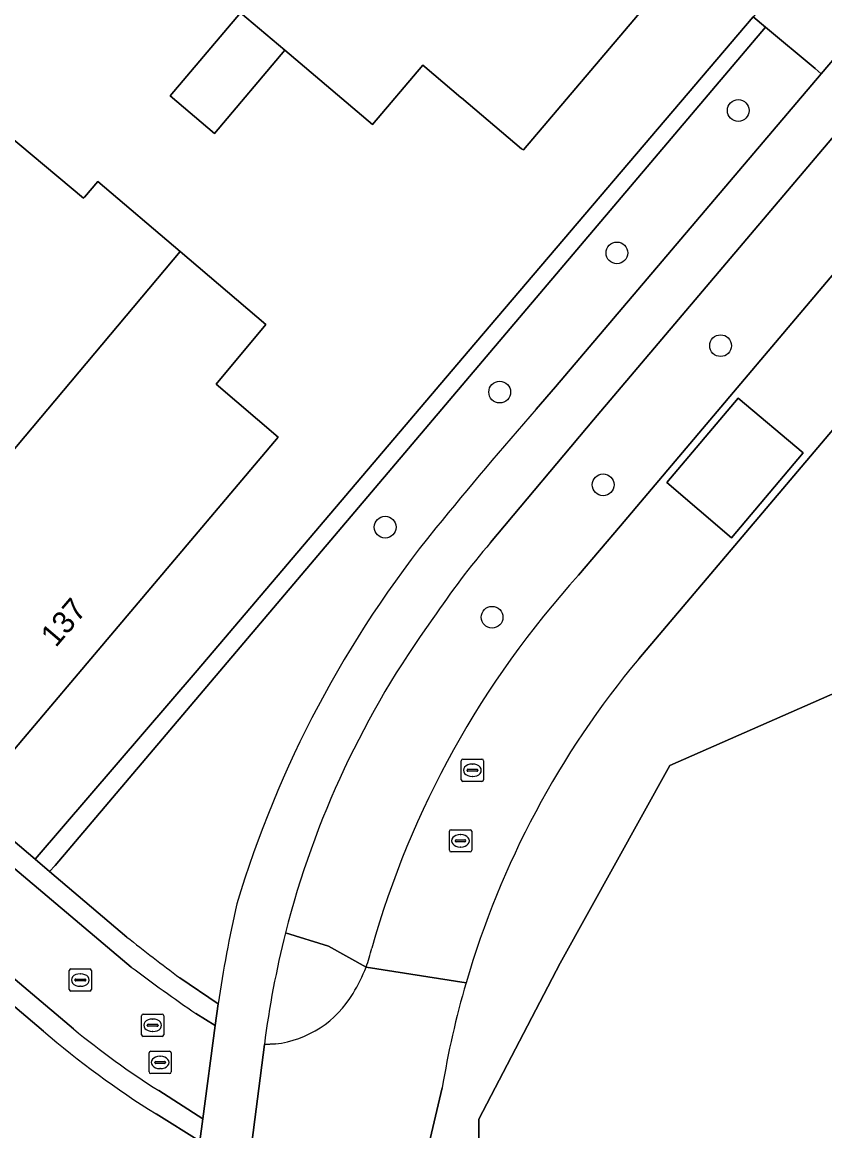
# Model space of a CAD drawing. Extents: x 156412 to 157779, y 382335 to 383768.
# Drawn here: x 156999.08 to 157035.16, y 382535.79 to 382585.67 of the extents above; entities that cross this region are included whole.
import ezdxf

# ---------------------------------------------------------------- set-up
doc = ezdxf.new("R2010")
doc.units = 0
for name, color, linetype in [('IMGEO_Berm_groen', 7, 'Continuous'), ('IMGEO_Boom', 7, 'Continuous'), ('IMGEO_Erf', 7, 'Continuous'), ('IMGEO_Groenvoorziening', 7, 'Continuous'), ('IMGEO_Haag', 7, 'Continuous'), ('IMGEO_Kolk', 7, 'Continuous'), ('IMGEO_Pand', 7, 'Continuous'), ('IMGEO_Pand_nummerreeks', 7, 'Continuous'), ('IMGEO_Rijbaan_lokaal_open', 7, 'Continuous'), ('IMGEO_Rioolput', 7, 'Continuous'), ('IMGEO_Voetpad_open', 7, 'Continuous')]:
    doc.layers.add(name, color=color, linetype=linetype)

msp = doc.modelspace()

# ---------------------------------------------------------------- linework, layer by layer
at = {"layer": 'IMGEO_Berm_groen'}
for points in [[(157025.973, 382563.014), (157038.191, 382577.457), (157039.53, 382579.04), (157036.559, 382581.709), (157024.76, 382567.784), (157020.132, 382562.262)], [(157024.09, 382560.786), (157025.973, 382563.014)], [(157010.918, 382544.704), (157012.844, 382544.093), (157014.538, 382543.159)]]:
    msp.add_lwpolyline(points, dxfattribs=at)
for centre, radius, start, end in [((157050.539, 382536.567), 39.81, 139.8009, 145.9901), ((157055.147, 382532.61), 41.934, 137.7853, 164.2256), ((157051.147, 382534.47), 41.511, 144.0598, 165.7268), ((157008.448, 382545.448), 6.506, 339.4043, 347.2343)]:
    msp.add_arc(centre, radius, start, end, dxfattribs=at)
at = {"layer": 'IMGEO_Boom'}
for centre in [(157031.267, 382581.691), (157025.812, 382575.284), (157030.472, 382571.113), (157020.543, 382569.025), (157025.193, 382564.854), (157015.396, 382562.948), (157020.199, 382558.895)]:
    msp.add_circle(centre, 0.489, dxfattribs=at)
at = {"layer": 'IMGEO_Erf'}
for points in [[(157033.881, 382594.404), (157021.609, 382579.925), (157021.52, 382579.972), (157018.826, 382582.255), (157018.794, 382582.282), (157017.181, 382583.649), (157017.085, 382583.73), (157014.822, 382581.061), (157010.883, 382584.4), (157007.719, 382580.664), (157005.734, 382582.345), (157008.899, 382586.082)], [(156990.803, 382555.536), (156999.66, 382548.012), (157006.94, 382556.508), (157019.133, 382570.849), (157031.936, 382585.906)], [(156997.759, 382581.156), (157001.838, 382577.741), (157001.883, 382577.793), (157002.487, 382578.502), (157006.182, 382575.348), (157010.032, 382572.062), (157007.792, 382569.379), (157010.593, 382566.996), (156997.65, 382551.697)]]:
    msp.add_lwpolyline(points, dxfattribs=at)
at = {"layer": 'IMGEO_Groenvoorziening'}
for points in [[(157000.033, 382540.277), (156996.653, 382543.146), (156996.633, 382543.163), (156996.382, 382542.842), (156978.115, 382521.345), (156900.751, 382586.801), (156984.174, 382685.107)], [(157022.187, 382568.261), (157023.048, 382569.261), (157034.993, 382583.337), (157034.725, 382583.574), (157032.49, 382585.447), (157000.556, 382547.732), (157000.311, 382547.459), (157003.781, 382544.512)], [(157056.005, 382537.641), (157057.216, 382539.327), (157058.277, 382541.11), (157059.182, 382542.978), (157059.923, 382544.917), (157060.494, 382546.913), (157060.892, 382548.95), (157061.114, 382551.013), (157061.158, 382553.088), (157061.023, 382555.16), (157060.161, 382560.549), (157059.718, 382563.318), (157044.542, 382563.143), (157058.303, 382579.294), (157050.943, 382585.546), (157026.802, 382557.033)], [(157014.538, 382543.159), (157012.844, 382544.093), (157010.918, 382544.704)], [(157006.162, 382542.671), (157007.886, 382541.511)], [(157009.966, 382539.677), (157010.464, 382539.701)], [(157017.958, 382537.721), (157017.411, 382535.437), (157017.53, 382534.13), (157017.044, 382528.533)], [(157005.917, 382526.219), (157007.061, 382535.326), (157005.095, 382536.554)]]:
    msp.add_lwpolyline(points, dxfattribs=at)
for points in [[(157041.035, 382590.456), (157038.117, 382592.933), (157031.936, 382585.906), (157032.49, 382585.447), (157034.725, 382583.574), (157034.993, 382583.337)], [(157032.49, 382585.447), (157031.936, 382585.906), (157019.133, 382570.849), (157006.94, 382556.508), (156999.66, 382548.012), (157000.311, 382547.459), (157000.556, 382547.732)], [(157019.607, 382536.318), (157019.607, 382531.381), (157019.118, 382523.995), (157017.567, 382517.589), (157016.506, 382514.447), (157023.367, 382509.864), (157029.646, 382517.732), (157037.317, 382527.117), (157050.252, 382538.95), (157058.046, 382547.091), (157057.685, 382555.926), (157035.991, 382555.66), (157028.197, 382552.232), (157023.26, 382543.337)], [(157016.506, 382514.447), (157017.567, 382517.589), (157019.118, 382523.995), (157019.607, 382531.381), (157019.607, 382536.318), (157023.26, 382543.337), (157028.197, 382552.232), (157035.991, 382555.66), (157057.685, 382555.926), (157058.046, 382547.091), (157050.252, 382538.95), (157037.317, 382527.117), (157029.646, 382517.732), (157023.367, 382509.864)]]:
    msp.add_lwpolyline(points, close=True, dxfattribs=at)
for centre, radius, start, end in [((157152.99, 382453.429), 174.057, 138.72009, 141.02269), ((157056.201, 382531.696), 49.583, 140.9796, 163.2215), ((157057.732, 382531.187), 40.308, 140.1175, 163.7713), ((157065.469, 382533.047), 58.201, 167.13182, 171.63809), ((157098.174, 382664.132), 152.377, 231.72279, 232.8545), ((157051.435, 382534.427), 41.8, 165.7678, 172.7852), ((157008.317, 382545.487), 6.642, 328.047, 339.4813), ((157057.555, 382531.227), 40.126, 163.7558, 170.687), ((157009.901, 382544.381), 4.714, 276.8582, 329.2623), ((157027.628, 382572.494), 42.42, 229.4187, 237.9138)]:
    msp.add_arc(centre, radius, start, end, dxfattribs=at)
at = {"layer": 'IMGEO_Haag'}
for points in [[(157041.035, 382590.456), (157038.117, 382592.933), (157031.936, 382585.906), (157032.49, 382585.447), (157034.725, 382583.574), (157034.993, 382583.337)], [(157032.49, 382585.447), (157031.936, 382585.906), (157019.133, 382570.849), (157006.94, 382556.508), (156999.66, 382548.012), (157000.311, 382547.459), (157000.556, 382547.732)]]:
    msp.add_lwpolyline(points, close=True, dxfattribs=at)
for points in [[(157014.538, 382543.159), (157012.844, 382544.093), (157010.918, 382544.704)], [(157009.966, 382539.677), (157010.464, 382539.701)]]:
    msp.add_lwpolyline(points, dxfattribs=at)
for centre, radius, start, end in [((157051.435, 382534.427), 41.8, 165.7678, 172.7852), ((157008.317, 382545.487), 6.642, 328.047, 339.4813), ((157009.901, 382544.381), 4.714, 276.8582, 329.2623)]:
    msp.add_arc(centre, radius, start, end, dxfattribs=at)
at = {"layer": 'IMGEO_Kolk'}
for p, q in [((157001.192, 382542.151), (157001.192, 382543.003)), ((157001.267, 382543.077), (157002.119, 382543.077)), ((157001.68, 382542.857), (157001.705, 382542.857)), ((157002.193, 382543.003), (157002.193, 382542.151)), ((157001.451, 382542.571), (157001.451, 382542.583)), ((157001.889, 382542.534), (157001.491, 382542.534)), ((157001.494, 382542.62), (157001.892, 382542.62)), ((157001.703, 382542.297), (157001.678, 382542.297)), ((157001.935, 382542.583), (157001.935, 382542.571)), ((157002.119, 382542.077), (157001.267, 382542.077))]:
    msp.add_line(p, q, dxfattribs=at)
for points in [[(157001.192, 382542.151), (157001.192, 382543.003)], [(157001.267, 382543.077), (157002.119, 382543.077)], [(157002.193, 382543.003), (157002.193, 382542.151)], [(157002.119, 382542.077), (157001.267, 382542.077)]]:
    msp.add_lwpolyline(points, dxfattribs=at)
for centre, radius, start, end in [((157001.269, 382543.001), 0.0765, 91.552, 178.448), ((157001.269, 382543.001), 0.0765, 91.552, 178.448), ((157002.117, 382543.001), 0.0765, 1.552, 88.448), ((157002.117, 382543.001), 0.0765, 1.552, 88.448), ((157001.491, 382542.58), 0.0403, 85.8775, 175.7526), ((157001.488, 382542.57), 0.0366, 178.938, 274.7102), ((157001.892, 382542.577), 0.043, 264.8664, 352.4533), ((157001.896, 382542.582), 0.0386, 1.7309, 96.639), ((157001.269, 382542.153), 0.0765, 181.552, 268.448), ((157001.269, 382542.153), 0.0765, 181.552, 268.448), ((157002.117, 382542.153), 0.0765, 271.552, 358.448), ((157002.117, 382542.153), 0.0765, 271.552, 358.448)]:
    msp.add_arc(centre, radius, start, end, dxfattribs=at)
for centre, major_axis, ratio, start_param, end_param in [((157001.679, 382542.577), (-0.387, 0.002), 0.722429, 4.712389, 7.853982), ((157001.704, 382542.577), (-0.39, 0.002), 0.717154, 1.570796, 4.712389)]:
    msp.add_ellipse(centre, major_axis=major_axis, ratio=ratio, start_param=start_param, end_param=end_param, dxfattribs=at)
at = {"layer": 'IMGEO_Pand'}
for points in [[(157033.881, 382594.404), (157026.698, 382600.527), (157023.297, 382596.515), (157019.584, 382592.138), (157016.349, 382594.878), (157008.899, 382586.082), (157010.883, 382584.4), (157014.822, 382581.061), (157017.085, 382583.73), (157017.181, 382583.649), (157018.794, 382582.282), (157018.826, 382582.255), (157021.52, 382579.972), (157021.609, 382579.925)], [(157010.883, 382584.4), (157008.899, 382586.082), (157005.734, 382582.345), (157007.719, 382580.664)], [(157006.182, 382575.348), (157002.487, 382578.502), (157001.883, 382577.793), (157001.838, 382577.741), (156997.759, 382581.156), (156998.401, 382581.923), (156998.139, 382582.147), (156991.212, 382573.937), (156990.633, 382573.251), (156990.076, 382572.59), (156993.281, 382569.886), (156989.394, 382565.302), (156994.273, 382561.165)], [(157010.593, 382566.996), (157007.792, 382569.379), (157010.032, 382572.062), (157006.182, 382575.348), (156994.273, 382561.165), (156991.052, 382557.329), (156997.65, 382551.697)]]:
    msp.add_lwpolyline(points, close=True, dxfattribs=at)
at = {"layer": 'IMGEO_Rijbaan_lokaal_open'}
for points in [[(157026.802, 382557.033), (157050.943, 382585.546), (157051.486, 382586.188), (157075.166, 382614.156)], [(157043.632, 382583.89), (157039.53, 382579.04), (157038.191, 382577.457), (157025.973, 382563.014), (157024.09, 382560.786)], [(157003.974, 382543.162), (156990.32, 382554.699)], [(156987.689, 382551.951), (157001.382, 382540.378)], [(157019.031, 382542.452), (157014.538, 382543.159)], [(157014.538, 382543.159), (157019.031, 382542.452)], [(157005.217, 382537.602), (157007.205, 382536.336), (157007.758, 382540.538), (157006.888, 382541.068)], [(157010.464, 382539.701), (157009.966, 382539.677), (157009.349, 382534.784)], [(157017.044, 382528.533), (157017.53, 382534.13), (157017.411, 382535.437), (157017.958, 382537.721)]]:
    msp.add_lwpolyline(points, dxfattribs=at)
for points in [[(157034.191, 382566.299), (157031.266, 382568.753), (157028.058, 382564.953), (157030.967, 382562.467)], [(157034.191, 382566.299), (157030.967, 382562.467), (157028.058, 382564.953), (157031.266, 382568.753)]]:
    msp.add_lwpolyline(points, close=True, dxfattribs=at)
for centre, radius, start, end in [((157055.147, 382532.61), 41.934, 137.7853, 164.2256), ((157057.732, 382531.187), 40.308, 140.1175, 163.7713), ((157008.448, 382545.448), 6.506, 339.4043, 347.2343), ((157061.852, 382620.63), 96.701, 233.23586, 235.3621), ((157008.317, 382545.487), 6.642, 328.047, 339.4813), ((157057.555, 382531.227), 40.126, 163.7558, 170.687), ((157009.901, 382544.381), 4.714, 276.8582, 329.2623), ((157026.335, 382570.813), 39.357, 230.6526, 237.5489)]:
    msp.add_arc(centre, radius, start, end, dxfattribs=at)
at = {"layer": 'IMGEO_Rioolput'}
for p, q in [((157018.815, 382551.587), (157018.815, 382552.439)), ((157018.89, 382552.513), (157019.742, 382552.513)), ((157019.303, 382552.293), (157019.328, 382552.293)), ((157019.816, 382552.439), (157019.816, 382551.587)), ((157019.074, 382552.007), (157019.074, 382552.019)), ((157019.512, 382551.97), (157019.114, 382551.97)), ((157019.117, 382552.056), (157019.515, 382552.056)), ((157019.326, 382551.733), (157019.301, 382551.733)), ((157019.558, 382552.019), (157019.558, 382552.007)), ((157019.742, 382551.513), (157018.89, 382551.513)), ((157018.283, 382548.414), (157018.283, 382549.266)), ((157018.358, 382549.34), (157019.21, 382549.34)), ((157019.284, 382549.266), (157019.284, 382548.414)), ((157018.542, 382548.834), (157018.542, 382548.846)), ((157018.98, 382548.797), (157018.582, 382548.797)), ((157018.585, 382548.883), (157018.983, 382548.883)), ((157018.771, 382549.12), (157018.796, 382549.12)), ((157019.026, 382548.846), (157019.026, 382548.834)), ((157019.21, 382548.34), (157018.358, 382548.34)), ((157018.794, 382548.56), (157018.769, 382548.56)), ((157004.443, 382540.116), (157004.443, 382540.968)), ((157004.518, 382541.042), (157005.37, 382541.042)), ((157004.931, 382540.822), (157004.956, 382540.822)), ((157005.444, 382540.968), (157005.444, 382540.116)), ((157004.702, 382540.536), (157004.702, 382540.548)), ((157005.14, 382540.499), (157004.742, 382540.499)), ((157004.745, 382540.585), (157005.143, 382540.585)), ((157004.954, 382540.262), (157004.929, 382540.262)), ((157005.186, 382540.548), (157005.186, 382540.536)), ((157005.37, 382540.042), (157004.518, 382540.042)), ((157004.78, 382538.444), (157004.78, 382539.296)), ((157004.855, 382539.37), (157005.707, 382539.37)), ((157005.781, 382539.296), (157005.781, 382538.444)), ((157005.039, 382538.864), (157005.039, 382538.876)), ((157005.477, 382538.827), (157005.079, 382538.827)), ((157005.082, 382538.913), (157005.48, 382538.913)), ((157005.268, 382539.15), (157005.293, 382539.15)), ((157005.523, 382538.876), (157005.523, 382538.864)), ((157005.707, 382538.37), (157004.855, 382538.37)), ((157005.291, 382538.59), (157005.266, 382538.59))]:
    msp.add_line(p, q, dxfattribs=at)
for points in [[(157018.815, 382551.587), (157018.815, 382552.439)], [(157018.89, 382552.513), (157019.742, 382552.513)], [(157019.816, 382552.439), (157019.816, 382551.587)], [(157019.742, 382551.513), (157018.89, 382551.513)], [(157018.283, 382548.414), (157018.283, 382549.266)], [(157018.358, 382549.34), (157019.21, 382549.34)], [(157019.284, 382549.266), (157019.284, 382548.414)], [(157019.21, 382548.34), (157018.358, 382548.34)], [(157004.443, 382540.116), (157004.443, 382540.968)], [(157004.518, 382541.042), (157005.37, 382541.042)], [(157005.444, 382540.968), (157005.444, 382540.116)], [(157005.37, 382540.042), (157004.518, 382540.042)], [(157004.78, 382538.444), (157004.78, 382539.296)], [(157004.855, 382539.37), (157005.707, 382539.37)], [(157005.781, 382539.296), (157005.781, 382538.444)], [(157005.707, 382538.37), (157004.855, 382538.37)]]:
    msp.add_lwpolyline(points, dxfattribs=at)
for centre, radius, start, end in [((157018.892, 382552.437), 0.0765, 91.552, 178.448), ((157018.892, 382552.437), 0.0765, 91.552, 178.448), ((157019.74, 382552.437), 0.0765, 1.552, 88.448), ((157019.74, 382552.437), 0.0765, 1.552, 88.448), ((157019.114, 382552.016), 0.0403, 85.8775, 175.7526), ((157019.111, 382552.006), 0.0366, 178.938, 274.7102), ((157019.515, 382552.013), 0.043, 264.8664, 352.4533), ((157019.519, 382552.018), 0.0386, 1.7309, 96.639), ((157018.892, 382551.589), 0.0765, 181.552, 268.448), ((157018.892, 382551.589), 0.0765, 181.552, 268.448), ((157019.74, 382551.589), 0.0765, 271.552, 358.448), ((157019.74, 382551.589), 0.0765, 271.552, 358.448), ((157018.36, 382549.264), 0.0765, 91.552, 178.448), ((157018.36, 382549.264), 0.0765, 91.552, 178.448), ((157019.208, 382549.264), 0.0765, 1.552, 88.448), ((157019.208, 382549.264), 0.0765, 1.552, 88.448), ((157018.582, 382548.843), 0.0403, 85.8775, 175.7526), ((157018.579, 382548.833), 0.0366, 178.938, 274.7102), ((157018.983, 382548.84), 0.043, 264.8664, 352.4533), ((157018.987, 382548.845), 0.0386, 1.7309, 96.639), ((157018.36, 382548.416), 0.0765, 181.552, 268.448), ((157018.36, 382548.416), 0.0765, 181.552, 268.448), ((157019.208, 382548.416), 0.0765, 271.552, 358.448), ((157019.208, 382548.416), 0.0765, 271.552, 358.448), ((157004.52, 382540.966), 0.0765, 91.552, 178.448), ((157004.52, 382540.966), 0.0765, 91.552, 178.448), ((157005.368, 382540.966), 0.0765, 1.552, 88.448), ((157005.368, 382540.966), 0.0765, 1.552, 88.448), ((157004.742, 382540.545), 0.0403, 85.8775, 175.7526), ((157004.739, 382540.535), 0.0366, 178.938, 274.7102), ((157005.143, 382540.542), 0.043, 264.8664, 352.4533), ((157005.147, 382540.547), 0.0386, 1.7309, 96.639), ((157004.52, 382540.118), 0.0765, 181.552, 268.448), ((157004.52, 382540.118), 0.0765, 181.552, 268.448), ((157005.368, 382540.118), 0.0765, 271.552, 358.448), ((157005.368, 382540.118), 0.0765, 271.552, 358.448), ((157004.857, 382539.294), 0.0765, 91.552, 178.448), ((157004.857, 382539.294), 0.0765, 91.552, 178.448), ((157005.705, 382539.294), 0.0765, 1.552, 88.448), ((157005.705, 382539.294), 0.0765, 1.552, 88.448), ((157005.079, 382538.873), 0.0403, 85.8775, 175.7526), ((157005.076, 382538.863), 0.0366, 178.938, 274.7102), ((157005.48, 382538.87), 0.043, 264.8664, 352.4533), ((157005.484, 382538.875), 0.0386, 1.7309, 96.639), ((157004.857, 382538.446), 0.0765, 181.552, 268.448), ((157004.857, 382538.446), 0.0765, 181.552, 268.448), ((157005.705, 382538.446), 0.0765, 271.552, 358.448), ((157005.705, 382538.446), 0.0765, 271.552, 358.448)]:
    msp.add_arc(centre, radius, start, end, dxfattribs=at)
for centre, major_axis, ratio, start_param, end_param in [((157019.302, 382552.013), (-0.387, 0.002), 0.722429, 4.712389, 7.853982), ((157019.327, 382552.013), (-0.39, 0.002), 0.717154, 1.570796, 4.712389), ((157018.77, 382548.84), (-0.387, 0.002), 0.722429, 4.712389, 7.853982), ((157018.795, 382548.84), (-0.39, 0.002), 0.717154, 1.570796, 4.712389), ((157004.93, 382540.542), (-0.387, 0.002), 0.722429, 4.712389, 7.853982), ((157004.955, 382540.542), (-0.39, 0.002), 0.717154, 1.570796, 4.712389), ((157005.267, 382538.87), (-0.387, 0.002), 0.722429, 4.712389, 7.853982), ((157005.292, 382538.87), (-0.39, 0.002), 0.717154, 1.570796, 4.712389)]:
    msp.add_ellipse(centre, major_axis=major_axis, ratio=ratio, start_param=start_param, end_param=end_param, dxfattribs=at)
at = {"layer": 'IMGEO_Voetpad_open'}
for points in [[(157069.998, 382624.651), (157063.715, 382617.245), (157063.375, 382616.844), (157050.846, 382602.075), (157044.581, 382594.691), (157043.996, 382594.008), (157041.599, 382591.168), (157041.035, 382590.456), (157034.993, 382583.337), (157023.048, 382569.261), (157022.187, 382568.261)], [(157020.132, 382562.262), (157024.76, 382567.784), (157036.559, 382581.709), (157042.73, 382588.992), (157046.313, 382593.22), (157052.666, 382600.724), (157065.426, 382615.796), (157071.28, 382622.71)], [(157003.781, 382544.512), (157000.311, 382547.459), (156999.66, 382548.012), (156990.803, 382555.536)], [(156990.32, 382554.699), (157003.974, 382543.162)], [(157001.382, 382540.378), (156987.689, 382551.951)], [(156987.057, 382551.292), (156995.995, 382543.705), (156996.633, 382543.163), (156996.653, 382543.146), (157000.033, 382540.277)], [(157006.888, 382541.068), (157007.758, 382540.538), (157007.886, 382541.511), (157006.162, 382542.671)], [(157007.886, 382541.511), (157007.758, 382540.538), (157007.205, 382536.336), (157007.061, 382535.326), (157005.917, 382526.219)], [(157008.153, 382525.994), (157008.287, 382527.043), (157008.492, 382528.535), (157009.349, 382534.784), (157009.966, 382539.677)], [(157005.095, 382536.554), (157007.061, 382535.326), (157007.205, 382536.336), (157005.217, 382537.602)]]:
    msp.add_lwpolyline(points, dxfattribs=at)
for centre, radius, start, end in [((157152.99, 382453.429), 174.057, 138.72009, 141.02269), ((157056.201, 382531.696), 49.583, 140.9796, 163.2215), ((157050.539, 382536.567), 39.81, 139.8009, 145.9901), ((157051.147, 382534.47), 41.511, 144.0598, 165.7268), ((157065.469, 382533.047), 58.201, 167.13182, 171.63809), ((157098.174, 382664.132), 152.377, 231.72279, 232.8545), ((157051.435, 382534.427), 41.8, 165.7678, 172.7852), ((157061.852, 382620.63), 96.701, 233.23586, 235.3621), ((157027.628, 382572.494), 42.42, 229.4187, 237.9138), ((157026.335, 382570.813), 39.357, 230.6526, 237.5489)]:
    msp.add_arc(centre, radius, start, end, dxfattribs=at)

# ---------------------------------------------------------------- texts
at = {"layer": 'IMGEO_Pand_nummerreeks'}
msp.add_text('137', height=1, rotation=49.5723, dxfattribs=at).set_placement((157000.59, 382557.502))

doc.saveas('drawing.dxf')
